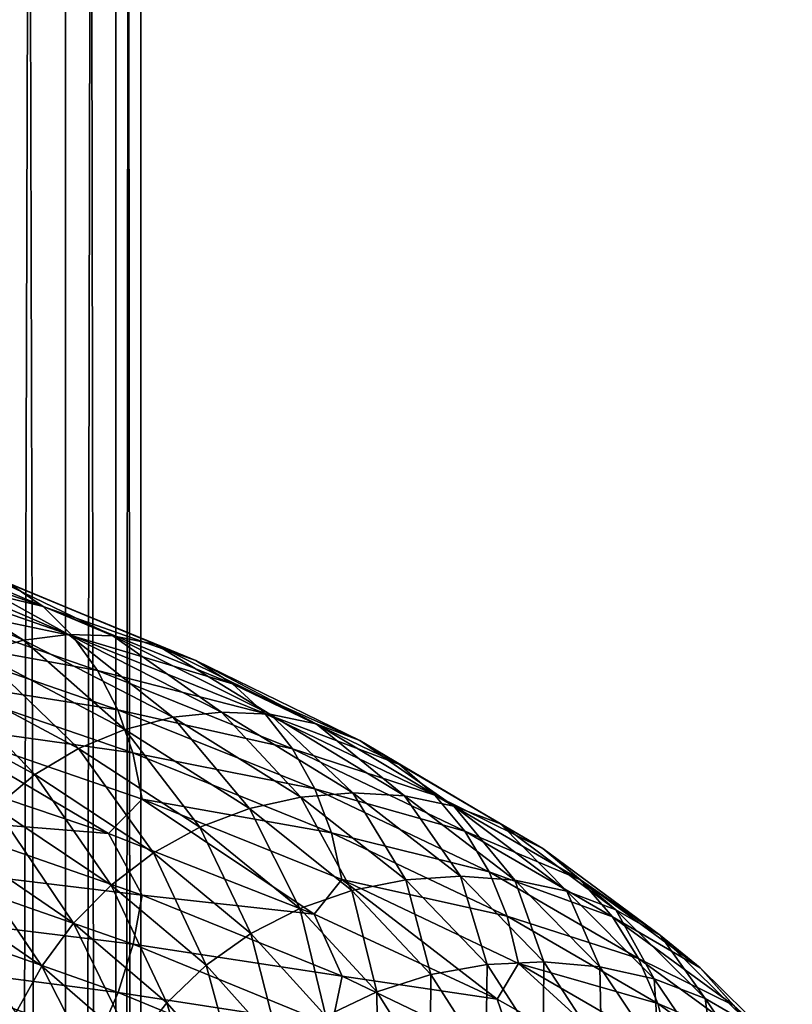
# Model space of a CAD drawing. Header units: metres. Extents: x -44 to 117, y -432 to 89.
# Tile 620 of 656: x 12.13 to 17.52, y -228.22 to -221.36. Entities that reach past the tile are written whole.
import ezdxf

# ---------------------------------------------------------------- set-up
doc = ezdxf.new("R2010")
doc.units = ezdxf.units.M
doc.layers.add('solid_125568', color=7, linetype='CONTINUOUS')

msp = doc.modelspace()

# ---------------------------------------------------------------- linework, layer by layer
at = {"layer": 'solid_125568'}
for points in [[(12.453864, -313.9617, 233.203064), (12.453864, -119.166733, 198.855453), (11.93681, -118.920044, 200.254456)], [(11.93681, -313.715027, 234.602066), (12.453864, -313.9617, 233.203064), (11.93681, -118.920044, 200.254456)], [(12.802501, -314.217133, 231.754395), (12.802501, -119.422173, 197.406784), (12.453864, -119.166733, 198.855453)], [(12.453864, -313.9617, 233.203064), (12.802501, -314.217133, 231.754395), (12.453864, -119.166733, 198.855453)], [(12.978006, -314.477875, 230.275665), (12.978006, -119.682907, 195.928055), (12.802501, -119.422173, 197.406784)], [(12.802501, -314.217133, 231.754395), (12.978006, -314.477875, 230.275665), (12.802501, -119.422173, 197.406784)], [(12.978006, -314.740387, 228.786865), (12.978006, -119.945427, 194.439255), (12.978006, -119.682907, 195.928055)], [(12.978006, -314.477875, 230.275665), (12.978006, -314.740387, 228.786865), (12.978006, -119.682907, 195.928055)], [(12.802501, -315.001129, 227.308136), (12.802501, -120.206169, 192.960526), (12.978006, -119.945427, 194.439255)], [(12.978006, -314.740387, 228.786865), (12.802501, -315.001129, 227.308136), (12.978006, -119.945427, 194.439255)], [(12.453864, -315.256592, 225.859467), (12.453864, -120.461609, 191.511856), (12.802501, -120.206169, 192.960526)], [(12.802501, -315.001129, 227.308136), (12.453864, -315.256592, 225.859467), (12.802501, -120.206169, 192.960526)], [(11.93681, -315.503265, 224.460449), (11.93681, -120.70829, 190.112839), (12.453864, -120.461609, 191.511856)], [(12.453864, -315.256592, 225.859467), (11.93681, -315.503265, 224.460449), (12.453864, -120.461609, 191.511856)], [(10.840487, -224.94136, 931.779724), (12.297946, -225.452682, 932.947937), (11.020047, -225.139664, 931.50946)], [(12.067783, -225.295593, 933.220154), (12.297946, -225.452682, 932.947937), (10.840487, -224.94136, 931.779724)], [(10.982699, -225.171036, 934.405945), (12.160239, -225.686142, 935.574646), (11.265291, -225.127167, 934.108337)], [(11.85133, -225.775131, 935.830261), (12.160239, -225.686142, 935.574646), (10.982699, -225.171036, 934.405945)], [(11.020047, -225.139664, 931.50946), (12.501706, -225.655151, 932.697205), (11.173647, -225.377258, 931.268311)], [(12.297946, -225.452682, 932.947937), (12.501706, -225.655151, 932.697205), (11.020047, -225.139664, 931.50946)], [(11.265291, -225.127167, 934.108337), (12.47313, -225.646378, 935.308472), (11.544959, -225.132919, 933.807007)], [(12.160239, -225.686142, 935.574646), (12.47313, -225.646378, 935.308472), (11.265291, -225.127167, 934.108337)], [(11.544959, -225.132919, 933.807007), (12.782714, -225.656509, 935.038086), (11.814776, -225.188858, 933.508728)], [(12.47313, -225.646378, 935.308472), (12.782714, -225.656509, 935.038086), (11.544959, -225.132919, 933.807007)], [(11.814776, -225.188858, 933.508728), (13.081388, -225.717056, 934.769531), (12.067783, -225.295593, 933.220154)], [(12.782714, -225.656509, 935.038086), (13.081388, -225.717056, 934.769531), (11.814776, -225.188858, 933.508728)], [(12.067783, -225.295593, 933.220154), (13.361517, -225.828537, 934.508667), (12.297946, -225.452682, 932.947937)], [(13.081388, -225.717056, 934.769531), (13.361517, -225.828537, 934.508667), (12.067783, -225.295593, 933.220154)], [(11.173647, -225.377258, 931.268311), (12.67596, -225.89679, 932.472595), (11.298307, -225.647919, 931.061035)], [(12.501706, -225.655151, 932.697205), (12.67596, -225.89679, 932.472595), (11.173647, -225.377258, 931.268311)], [(12.297946, -225.452682, 932.947937), (13.616411, -225.990463, 934.261475), (12.501706, -225.655151, 932.697205)], [(13.361517, -225.828537, 934.508667), (13.616411, -225.990463, 934.261475), (12.297946, -225.452682, 932.947937)], [(11.298307, -225.647919, 931.061035), (12.81734, -226.171265, 932.278503), (11.390958, -225.945435, 930.892273)], [(12.67596, -225.89679, 932.472595), (12.81734, -226.171265, 932.278503), (11.298307, -225.647919, 931.061035)], [(12.160239, -225.686142, 935.574646), (13.20134, -226.222916, 936.858215), (12.47313, -225.646378, 935.308472)], [(12.47313, -225.646378, 935.308472), (13.541019, -226.18782, 936.626465), (12.782714, -225.656509, 935.038086)], [(13.20134, -226.222916, 936.858215), (13.541019, -226.18782, 936.626465), (12.47313, -225.646378, 935.308472)], [(12.501706, -225.655151, 932.697205), (13.842069, -226.197723, 934.032654), (12.67596, -225.89679, 932.472595)], [(13.616411, -225.990463, 934.261475), (13.842069, -226.197723, 934.032654), (12.501706, -225.655151, 932.697205)], [(12.782714, -225.656509, 935.038086), (13.877046, -226.202911, 936.389954), (13.081388, -225.717056, 934.769531)], [(13.541019, -226.18782, 936.626465), (13.877046, -226.202911, 936.389954), (12.782714, -225.656509, 935.038086)], [(11.85133, -225.775131, 935.830261), (12.865927, -226.307648, 937.079773), (12.160239, -225.686142, 935.574646)], [(12.865927, -226.307648, 937.079773), (13.20134, -226.222916, 936.858215), (12.160239, -225.686142, 935.574646)], [(13.081388, -225.717056, 934.769531), (14.201223, -226.268677, 936.153931), (13.361517, -225.828537, 934.508667)], [(13.877046, -226.202911, 936.389954), (14.201223, -226.268677, 936.153931), (13.081388, -225.717056, 934.769531)], [(11.553475, -225.912598, 936.068848), (12.542516, -226.441299, 937.285339), (11.85133, -225.775131, 935.830261)], [(12.542516, -226.441299, 937.285339), (12.865927, -226.307648, 937.079773), (11.85133, -225.775131, 935.830261)], [(13.361517, -225.828537, 934.508667), (14.50533, -226.385513, 935.923401), (13.616411, -225.990463, 934.261475)], [(14.201223, -226.268677, 936.153931), (14.50533, -226.385513, 935.923401), (13.361517, -225.828537, 934.508667)], [(11.273801, -226.097778, 936.283875), (12.238883, -226.623184, 937.469177), (11.553475, -225.912598, 936.068848)], [(11.390958, -225.945435, 930.892273), (12.922397, -226.47229, 932.119263), (11.448517, -226.263565, 930.766602)], [(12.81734, -226.171265, 932.278503), (12.922397, -226.47229, 932.119263), (11.390958, -225.945435, 930.892273)], [(12.238883, -226.623184, 937.469177), (12.542516, -226.441299, 937.285339), (11.553475, -225.912598, 936.068848)], [(12.67596, -225.89679, 932.472595), (14.035006, -226.444, 933.82666), (12.81734, -226.171265, 932.278503)], [(13.842069, -226.197723, 934.032654), (14.035006, -226.444, 933.82666), (12.67596, -225.89679, 932.472595)], [(13.616411, -225.990463, 934.261475), (14.782098, -226.552856, 935.703613), (13.842069, -226.197723, 934.032654)], [(14.50533, -226.385513, 935.923401), (14.782098, -226.552856, 935.703613), (13.616411, -225.990463, 934.261475)], [(11.962335, -226.851517, 937.626587), (12.238883, -226.623184, 937.469177), (11.273801, -226.097778, 936.283875)], [(12.81734, -226.171265, 932.278503), (14.191507, -226.72287, 933.647339), (12.922397, -226.47229, 932.119263)], [(14.035006, -226.444, 933.82666), (14.191507, -226.72287, 933.647339), (12.81734, -226.171265, 932.278503)], [(12.865927, -226.307648, 937.079773), (13.735595, -226.859756, 938.426636), (13.20134, -226.222916, 936.858215)], [(13.20134, -226.222916, 936.858215), (14.093733, -226.779785, 938.24176), (13.541019, -226.18782, 936.626465)], [(13.735595, -226.859756, 938.426636), (14.093733, -226.779785, 938.24176), (13.20134, -226.222916, 936.858215)], [(13.541019, -226.18782, 936.626465), (14.456374, -226.749863, 938.046936), (13.877046, -226.202911, 936.389954)], [(14.093733, -226.779785, 938.24176), (14.456374, -226.749863, 938.046936), (13.541019, -226.18782, 936.626465)], [(13.842069, -226.197723, 934.032654), (15.027119, -226.765488, 935.498901), (14.035006, -226.444, 933.82666)], [(14.782098, -226.552856, 935.703613), (15.027119, -226.765488, 935.498901), (13.842069, -226.197723, 934.032654)], [(13.877046, -226.202911, 936.389954), (14.815057, -226.770477, 937.846924), (14.201223, -226.268677, 936.153931)], [(14.456374, -226.749863, 938.046936), (14.815057, -226.770477, 937.846924), (13.877046, -226.202911, 936.389954)], [(11.448517, -226.263565, 930.766602), (12.752072, -227.032654, 931.696838), (11.173891, -226.501831, 930.482849)], [(11.448517, -226.263565, 930.766602), (12.987672, -226.793488, 931.999146), (12.752072, -227.032654, 931.696838)], [(12.922397, -226.47229, 932.119263), (12.987672, -226.793488, 931.999146), (11.448517, -226.263565, 930.766602)], [(14.201223, -226.268677, 936.153931), (15.161086, -226.84198, 937.645813), (14.50533, -226.385513, 935.923401)], [(14.815057, -226.770477, 937.846924), (15.161086, -226.84198, 937.645813), (14.201223, -226.268677, 936.153931)], [(12.542516, -226.441299, 937.285339), (13.390269, -226.989151, 938.59668), (12.865927, -226.307648, 937.079773)], [(13.390269, -226.989151, 938.59668), (13.735595, -226.859756, 938.426636), (12.865927, -226.307648, 937.079773)], [(14.50533, -226.385513, 935.923401), (15.485745, -226.964737, 937.447937), (14.782098, -226.552856, 935.703613)], [(15.161086, -226.84198, 937.645813), (15.485745, -226.964737, 937.447937), (14.50533, -226.385513, 935.923401)], [(12.238883, -226.623184, 937.469177), (13.066098, -227.167343, 938.74707), (12.542516, -226.441299, 937.285339)], [(13.066098, -227.167343, 938.74707), (13.390269, -226.989151, 938.59668), (12.542516, -226.441299, 937.285339)], [(12.922397, -226.47229, 932.119263), (14.307785, -227.027878, 933.498779), (12.987672, -226.793488, 931.999146)], [(14.191507, -226.72287, 933.647339), (14.307785, -227.027878, 933.498779), (12.922397, -226.47229, 932.119263)], [(14.035006, -226.444, 933.82666), (15.236574, -227.016968, 935.313171), (14.191507, -226.72287, 933.647339)], [(15.027119, -226.765488, 935.498901), (15.236574, -227.016968, 935.313171), (14.035006, -226.444, 933.82666)], [(11.173891, -226.501831, 930.482849), (12.752072, -227.032654, 931.696838), (11.448833, -226.928482, 930.661011)], [(14.782098, -226.552856, 935.703613), (15.781266, -227.138046, 937.25769), (15.027119, -226.765488, 935.498901)], [(15.485745, -226.964737, 937.447937), (15.781266, -227.138046, 937.25769), (14.782098, -226.552856, 935.703613)], [(11.962335, -226.851517, 937.626587), (12.770872, -227.392639, 938.873779), (12.238883, -226.623184, 937.469177)], [(12.770872, -227.392639, 938.873779), (13.066098, -227.167343, 938.74707), (12.238883, -226.623184, 937.469177)], [(14.093733, -226.779785, 938.24176), (14.826018, -227.355026, 939.709839), (14.456374, -226.749863, 938.046936)], [(14.191507, -226.72287, 933.647339), (15.406441, -227.300735, 935.150146), (14.307785, -227.027878, 933.498779)], [(15.236574, -227.016968, 935.313171), (15.406441, -227.300735, 935.150146), (14.191507, -226.72287, 933.647339)], [(14.456374, -226.749863, 938.046936), (15.207502, -227.330734, 939.554199), (14.815057, -226.770477, 937.846924)], [(14.826018, -227.355026, 939.709839), (15.207502, -227.330734, 939.554199), (14.456374, -226.749863, 938.046936)], [(14.815057, -226.770477, 937.846924), (15.584766, -227.357361, 939.392761), (15.161086, -226.84198, 937.645813)], [(15.207502, -227.330734, 939.554199), (15.584766, -227.357361, 939.392761), (14.815057, -226.770477, 937.846924)], [(15.027119, -226.765488, 935.498901), (16.042891, -227.356598, 937.078857), (15.236574, -227.016968, 935.313171)], [(15.781266, -227.138046, 937.25769), (16.042891, -227.356598, 937.078857), (15.027119, -226.765488, 935.498901)], [(12.987672, -226.793488, 931.999146), (14.187081, -227.5952, 933.073303), (12.752072, -227.032654, 931.696838)], [(12.987672, -226.793488, 931.999146), (14.380038, -227.352554, 933.384888), (14.187081, -227.5952, 933.073303)], [(14.307785, -227.027878, 933.498779), (14.380038, -227.352554, 933.384888), (12.987672, -226.793488, 931.999146)], [(13.735595, -226.859756, 938.426636), (14.449224, -227.429779, 939.855835), (14.093733, -226.779785, 938.24176)], [(14.449224, -227.429779, 939.855835), (14.826018, -227.355026, 939.709839), (14.093733, -226.779785, 938.24176)], [(11.717635, -227.119781, 937.755493), (12.509645, -227.658585, 938.975403), (11.962335, -226.851517, 937.626587)], [(12.509645, -227.658585, 938.975403), (12.770872, -227.392639, 938.873779), (11.962335, -226.851517, 937.626587)], [(13.390269, -226.989151, 938.59668), (14.085906, -227.554504, 939.988342), (13.735595, -226.859756, 938.426636)], [(14.085906, -227.554504, 939.988342), (14.449224, -227.429779, 939.855835), (13.735595, -226.859756, 938.426636)], [(15.161086, -226.84198, 937.645813), (15.948716, -227.43512, 939.22876), (15.485745, -226.964737, 937.447937)], [(15.584766, -227.357361, 939.392761), (15.948716, -227.43512, 939.22876), (15.161086, -226.84198, 937.645813)], [(11.448833, -226.928482, 930.661011), (12.988084, -227.46257, 931.891724), (11.392056, -227.269867, 930.682373)], [(12.752072, -227.032654, 931.696838), (12.988084, -227.46257, 931.891724), (11.448833, -226.928482, 930.661011)], [(15.485745, -226.964737, 937.447937), (16.290237, -227.564285, 939.06543), (15.781266, -227.138046, 937.25769)], [(15.948716, -227.43512, 939.22876), (16.290237, -227.564285, 939.06543), (15.485745, -226.964737, 937.447937)], [(12.752072, -227.032654, 931.696838), (14.187081, -227.5952, 933.073303), (12.988084, -227.46257, 931.891724)], [(13.066098, -227.167343, 938.74707), (13.744879, -227.728653, 940.10321), (13.390269, -226.989151, 938.59668)], [(13.744879, -227.728653, 940.10321), (14.085906, -227.554504, 939.988342), (13.390269, -226.989151, 938.59668)], [(14.307785, -227.027878, 933.498779), (15.532633, -227.610184, 935.013367), (14.380038, -227.352554, 933.384888)], [(15.406441, -227.300735, 935.150146), (15.532633, -227.610184, 935.013367), (14.307785, -227.027878, 933.498779)], [(15.236574, -227.016968, 935.313171), (16.266504, -227.61377, 936.915039), (15.406441, -227.300735, 935.150146)], [(16.042891, -227.356598, 937.078857), (16.266504, -227.61377, 936.915039), (15.236574, -227.016968, 935.313171)], [(11.50884, -227.420303, 937.854309), (12.286725, -227.957504, 939.05072), (11.717635, -227.119781, 937.755493)], [(12.286725, -227.957504, 939.05072), (12.509645, -227.658585, 938.975403), (11.717635, -227.119781, 937.755493)], [(12.770872, -227.392639, 938.873779), (13.434329, -227.950607, 940.19751), (13.066098, -227.167343, 938.74707)], [(13.434329, -227.950607, 940.19751), (13.744879, -227.728653, 940.10321), (13.066098, -227.167343, 938.74707)], [(15.781266, -227.138046, 937.25769), (16.601154, -227.744064, 938.906433), (16.042891, -227.356598, 937.078857)], [(16.290237, -227.564285, 939.06543), (16.601154, -227.744064, 938.906433), (15.781266, -227.138046, 937.25769)], [(11.392056, -227.269867, 930.682373), (12.92364, -227.805252, 931.905701), (11.300356, -227.604996, 930.751282)], [(12.988084, -227.46257, 931.891724), (12.92364, -227.805252, 931.905701), (11.392056, -227.269867, 930.682373)], [(15.406441, -227.300735, 935.150146), (16.447823, -227.902878, 936.769531), (15.532633, -227.610184, 935.013367)], [(16.266504, -227.61377, 936.915039), (16.447823, -227.902878, 936.769531), (15.406441, -227.300735, 935.150146)], [(14.380038, -227.352554, 933.384888), (15.461746, -228.187119, 934.594177), (14.187081, -227.5952, 933.073303)], [(14.380038, -227.352554, 933.384888), (15.611054, -227.938736, 934.906372), (15.461746, -228.187119, 934.594177)], [(15.532633, -227.610184, 935.013367), (15.611054, -227.938736, 934.906372), (14.380038, -227.352554, 933.384888)], [(14.449224, -227.429779, 939.855835), (15, -228.015411, 941.350281), (14.826018, -227.355026, 939.709839)], [(14.826018, -227.355026, 939.709839), (15.391204, -227.946243, 941.244812), (15.207502, -227.330734, 939.554199)], [(15, -228.015411, 941.350281), (15.391204, -227.946243, 941.244812), (14.826018, -227.355026, 939.709839)], [(15.207502, -227.330734, 939.554199), (15.787231, -227.928024, 941.130066), (15.584766, -227.357361, 939.392761)], [(15.391204, -227.946243, 941.244812), (15.787231, -227.928024, 941.130066), (15.207502, -227.330734, 939.554199)], [(15.584766, -227.357361, 939.392761), (16.178825, -227.961075, 941.008911), (15.948716, -227.43512, 939.22876)], [(15.787231, -227.928024, 941.130066), (16.178825, -227.961075, 941.008911), (15.584766, -227.357361, 939.392761)], [(16.042891, -227.356598, 937.078857), (16.87641, -227.968994, 938.755066), (16.266504, -227.61377, 936.915039)], [(16.601154, -227.744064, 938.906433), (16.87641, -227.968994, 938.755066), (16.042891, -227.356598, 937.078857)], [(12.106321, -228.281693, 939.098572), (12.286725, -227.957504, 939.05072), (11.50884, -227.420303, 937.854309)], [(12.509645, -227.658585, 938.975403), (13.159539, -228.213943, 940.270203), (12.770872, -227.392639, 938.873779)], [(13.159539, -228.213943, 940.270203), (13.434329, -227.950607, 940.19751), (12.770872, -227.392639, 938.873779)], [(14.085906, -227.554504, 939.988342), (14.622786, -228.135086, 941.44342), (14.449224, -227.429779, 939.855835)], [(14.622786, -228.135086, 941.44342), (15, -228.015411, 941.350281), (14.449224, -227.429779, 939.855835)], [(15.948716, -227.43512, 939.22876), (16.556593, -228.045517, 940.883606), (16.290237, -227.564285, 939.06543)], [(16.178825, -227.961075, 941.008911), (16.556593, -228.045517, 940.883606), (15.948716, -227.43512, 939.22876)], [(12.988084, -227.46257, 931.891724), (14.38054, -228.026337, 933.275574), (12.92364, -227.805252, 931.905701)], [(14.187081, -227.5952, 933.073303), (14.38054, -228.026337, 933.275574), (12.988084, -227.46257, 931.891724)], [(13.744879, -227.728653, 940.10321), (14.268745, -228.304871, 941.521362), (14.085906, -227.554504, 939.988342)], [(14.268745, -228.304871, 941.521362), (14.622786, -228.135086, 941.44342), (14.085906, -227.554504, 939.988342)], [(14.187081, -227.5952, 933.073303), (15.461746, -228.187119, 934.594177), (14.38054, -228.026337, 933.275574)], [(16.290237, -227.564285, 939.06543), (16.911127, -228.181534, 940.75647), (16.601154, -227.744064, 938.906433)], [(16.556593, -228.045517, 940.883606), (16.911127, -228.181534, 940.75647), (16.290237, -227.564285, 939.06543)], [(11.300356, -227.604996, 930.751282), (12.81956, -228.141006, 931.963379), (11.176492, -227.926483, 930.86499)], [(12.92364, -227.805252, 931.905701), (12.81956, -228.141006, 931.963379), (11.300356, -227.604996, 930.751282)], [(12.286725, -227.957504, 939.05072), (12.925029, -228.511093, 940.320679), (12.509645, -227.658585, 938.975403)], [(12.925029, -228.511093, 940.320679), (13.159539, -228.213943, 940.270203), (12.509645, -227.658585, 938.975403)], [(15.532633, -227.610184, 935.013367), (16.582508, -228.217178, 936.645447), (15.611054, -227.938736, 934.906372)], [(16.447823, -227.902878, 936.769531), (16.582508, -228.217178, 936.645447), (15.532633, -227.610184, 935.013367)], [(16.266504, -227.61377, 936.915039), (17.111641, -228.23233, 938.614502), (16.447823, -227.902878, 936.769531)], [(16.87641, -227.968994, 938.755066), (17.111641, -228.23233, 938.614502), (16.266504, -227.61377, 936.915039)], [(13.434329, -227.950607, 940.19751), (13.946371, -228.523193, 941.581726), (13.744879, -227.728653, 940.10321)], [(13.946371, -228.523193, 941.581726), (14.268745, -228.304871, 941.521362), (13.744879, -227.728653, 940.10321)], [(16.601154, -227.744064, 938.906433), (17.233936, -228.36821, 940.630127), (16.87641, -227.968994, 938.755066)], [(16.911127, -228.181534, 940.75647), (17.233936, -228.36821, 940.630127), (16.601154, -227.744064, 938.906433)], [(12.92364, -227.805252, 931.905701), (14.309158, -228.370422, 933.281372), (12.81956, -228.141006, 931.963379)], [(14.38054, -228.026337, 933.275574), (14.309158, -228.370422, 933.281372), (12.92364, -227.805252, 931.905701)], [(11.176492, -227.926483, 930.86499), (12.67901, -228.462463, 932.062317), (11.023239, -228.226944, 931.020752)], [(12.81956, -228.141006, 931.963379), (12.67901, -228.462463, 932.062317), (11.176492, -227.926483, 930.86499)], [(15.391204, -227.946243, 941.244812), (15.783695, -228.550903, 942.828247), (15.787231, -227.928024, 941.130066)], [(15.783695, -228.550903, 942.828247), (16.189821, -228.539093, 942.755737), (15.787231, -227.928024, 941.130066)], [(15.787231, -227.928024, 941.130066), (16.189821, -228.539093, 942.755737), (16.178825, -227.961075, 941.008911)], [(16.447823, -227.902878, 936.769531), (17.302351, -228.527176, 938.487549), (16.582508, -228.217178, 936.645447)], [(17.111641, -228.23233, 938.614502), (17.302351, -228.527176, 938.487549), (16.447823, -227.902878, 936.769531)], [(12.106321, -228.281693, 939.098572), (12.735231, -228.834335, 940.348145), (12.286725, -227.957504, 939.05072)], [(12.735231, -228.834335, 940.348145), (12.925029, -228.511093, 940.320679), (12.286725, -227.957504, 939.05072)], [(13.159539, -228.213943, 940.270203), (13.661117, -228.783722, 941.624268), (13.434329, -227.950607, 940.19751)], [(13.661117, -228.783722, 941.624268), (13.946371, -228.523193, 941.581726), (13.434329, -227.950607, 940.19751)], [(15, -228.015411, 941.350281), (15.38247, -228.614136, 942.891907), (15.391204, -227.946243, 941.244812)], [(15.38247, -228.614136, 942.891907), (15.783695, -228.550903, 942.828247), (15.391204, -227.946243, 941.244812)], [(15.611054, -227.938736, 934.906372), (16.555481, -228.803528, 936.234192), (15.461746, -228.187119, 934.594177)], [(15.611054, -227.938736, 934.906372), (16.666214, -228.549927, 936.545837), (16.555481, -228.803528, 936.234192)], [(16.582508, -228.217178, 936.645447), (16.666214, -228.549927, 936.545837), (15.611054, -227.938736, 934.906372)], [(16.178825, -227.961075, 941.008911), (16.591351, -228.578903, 942.676147), (16.556593, -228.045517, 940.883606)], [(16.189821, -228.539093, 942.755737), (16.591351, -228.578903, 942.676147), (16.178825, -227.961075, 941.008911)], [(16.87641, -227.968994, 938.755066), (17.519718, -228.59993, 940.507446), (17.111641, -228.23233, 938.614502)], [(17.233936, -228.36821, 940.630127), (17.519718, -228.59993, 940.507446), (16.87641, -227.968994, 938.755066)], [(14.38054, -228.026337, 933.275574), (15.611641, -228.617661, 934.794983), (14.309158, -228.370422, 933.281372)], [(15.461746, -228.187119, 934.594177), (15.611641, -228.617661, 934.794983), (14.38054, -228.026337, 933.275574)], [(14.622786, -228.135086, 941.44342), (14.99559, -228.72847, 942.944641), (15, -228.015411, 941.350281)], [(14.99559, -228.72847, 942.944641), (15.38247, -228.614136, 942.891907), (15, -228.015411, 941.350281)], [(16.556593, -228.045517, 940.883606), (16.978699, -228.67041, 942.590698), (16.911127, -228.181534, 940.75647)], [(16.591351, -228.578903, 942.676147), (16.978699, -228.67041, 942.590698), (16.556593, -228.045517, 940.883606)], [(12.81956, -228.141006, 931.963379), (14.193876, -228.706833, 933.326538), (12.67901, -228.462463, 932.062317)], [(14.309158, -228.370422, 933.281372), (14.193876, -228.706833, 933.326538), (12.81956, -228.141006, 931.963379)], [(14.268745, -228.304871, 941.521362), (14.632509, -228.893585, 942.984375), (14.622786, -228.135086, 941.44342)], [(14.632509, -228.893585, 942.984375), (14.99559, -228.72847, 942.944641), (14.622786, -228.135086, 941.44342)], [(15.461746, -228.187119, 934.594177), (16.555481, -228.803528, 936.234192), (15.611641, -228.617661, 934.794983)], [(16.911127, -228.181534, 940.75647), (17.342266, -228.813614, 942.500793), (17.233936, -228.36821, 940.630127)], [(16.978699, -228.67041, 942.590698), (17.342266, -228.813614, 942.500793), (16.911127, -228.181534, 940.75647)], [(12.925029, -228.511093, 940.320679), (13.417657, -229.078903, 941.648804), (13.159539, -228.213943, 940.270203)], [(13.417657, -229.078903, 941.648804), (13.661117, -228.783722, 941.624268), (13.159539, -228.213943, 940.270203)], [(16.582508, -228.217178, 936.645447), (17.443998, -228.84668, 938.376892), (16.666214, -228.549927, 936.545837)], [(17.302351, -228.527176, 938.487549), (17.443998, -228.84668, 938.376892), (16.582508, -228.217178, 936.645447)]]:
    msp.add_3dface(points, dxfattribs=at)

doc.saveas('drawing.dxf')
